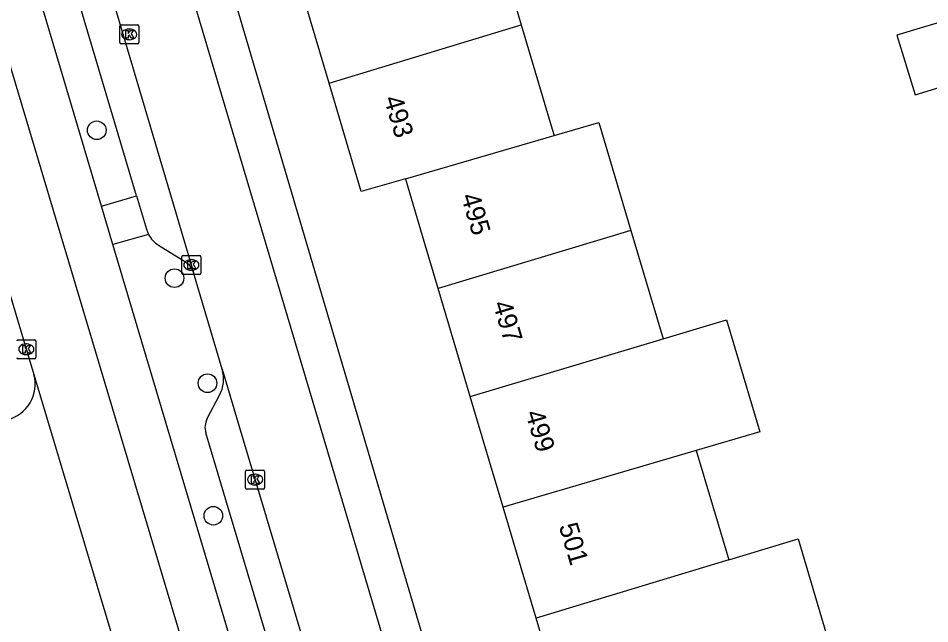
# Model space of a CAD drawing. Extents: x 157767 to 159171, y 387842 to 389425.
# Drawn here: x 158444.48 to 158492.38, y 388568.27 to 388600.08 of the extents above; entities that cross this region are included whole.
import ezdxf

# ---------------------------------------------------------------- set-up
doc = ezdxf.new("R2010")
doc.units = 0
for name, color, linetype in [('IMGEO_Boom', 7, 'Continuous'), ('IMGEO_Fietspad_gesloten', 7, 'Continuous'), ('IMGEO_Kolk', 7, 'Continuous'), ('IMGEO_Pand', 7, 'Continuous'), ('IMGEO_Pand_nummerreeks', 7, 'Continuous'), ('IMGEO_Parkeervlak_open', 7, 'Continuous'), ('IMGEO_Rijbaan_lokaal_gesloten', 7, 'Continuous'), ('IMGEO_Rijbaan_lokaal_open', 7, 'Continuous'), ('IMGEO_Voetpad_open', 7, 'Continuous')]:
    doc.layers.add(name, color=color, linetype=linetype)

msp = doc.modelspace()

# ---------------------------------------------------------------- linework, layer by layer
at = {"layer": 'IMGEO_Boom'}
for centre in [(158448.61, 388594.191), (158452.695, 388586.422), (158454.43, 388580.901), (158454.735, 388573.94)]:
    msp.add_circle(centre, 0.489, dxfattribs=at)
at = {"layer": 'IMGEO_Fietspad_gesloten'}
for points in [[(158448.856, 388590.207), (158443.426, 388608.434)], [(158449.46, 388588.182), (158448.856, 388590.207)], [(158461.451, 388547.937), (158449.46, 388588.182)]]:
    msp.add_lwpolyline(points, dxfattribs=at)
at = {"layer": 'IMGEO_Kolk'}
for p, q in [((158449.817, 388598.803), (158449.817, 388599.655)), ((158449.892, 388599.729), (158450.744, 388599.729)), ((158450.818, 388599.655), (158450.818, 388598.803)), ((158450.305, 388599.509), (158450.33, 388599.509)), ((158450.744, 388598.729), (158449.892, 388598.729)), ((158450.328, 388598.949), (158450.303, 388598.949)), ((158453.079, 388586.687), (158453.079, 388587.539)), ((158453.154, 388587.613), (158454.006, 388587.613)), ((158453.567, 388587.393), (158453.592, 388587.393)), ((158454.08, 388587.539), (158454.08, 388586.687)), ((158453.59, 388586.833), (158453.565, 388586.833)), ((158454.006, 388586.613), (158453.154, 388586.613)), ((158444.484, 388583.185), (158445.336, 388583.185)), ((158444.897, 388582.965), (158444.922, 388582.965)), ((158445.41, 388583.111), (158445.41, 388582.259)), ((158444.92, 388582.405), (158444.895, 388582.405)), ((158445.336, 388582.185), (158444.484, 388582.185)), ((158456.427, 388575.413), (158456.427, 388576.265)), ((158456.502, 388576.339), (158457.354, 388576.339)), ((158457.428, 388576.265), (158457.428, 388575.413)), ((158456.915, 388576.119), (158456.94, 388576.119)), ((158457.354, 388575.339), (158456.502, 388575.339)), ((158456.938, 388575.559), (158456.913, 388575.559))]:
    msp.add_line(p, q, dxfattribs=at)
for points in [[(158449.817, 388598.803), (158449.817, 388599.655)], [(158449.892, 388599.729), (158450.744, 388599.729)], [(158450.818, 388599.655), (158450.818, 388598.803)], [(158450.138, 388599.429), (158450.261, 388599.429), (158450.261, 388599.278), (158450.391, 388599.429), (158450.555, 388599.429), (158450.409, 388599.278), (158450.562, 388599.029), (158450.41, 388599.029), (158450.325, 388599.193), (158450.261, 388599.126), (158450.261, 388599.029), (158450.138, 388599.029), (158450.138, 388599.429)], [(158450.744, 388598.729), (158449.892, 388598.729)], [(158453.079, 388586.687), (158453.079, 388587.539)], [(158453.154, 388587.613), (158454.006, 388587.613)], [(158453.4, 388587.313), (158453.523, 388587.313), (158453.523, 388587.162), (158453.653, 388587.313), (158453.817, 388587.313), (158453.671, 388587.162), (158453.824, 388586.913), (158453.672, 388586.913), (158453.587, 388587.077), (158453.523, 388587.01), (158453.523, 388586.913), (158453.4, 388586.913), (158453.4, 388587.313)], [(158454.08, 388587.539), (158454.08, 388586.687)], [(158454.006, 388586.613), (158453.154, 388586.613)], [(158444.484, 388583.185), (158445.336, 388583.185)], [(158444.73, 388582.885), (158444.853, 388582.885), (158444.853, 388582.734), (158444.983, 388582.885), (158445.147, 388582.885), (158445.001, 388582.734), (158445.154, 388582.485), (158445.002, 388582.485), (158444.917, 388582.649), (158444.853, 388582.582), (158444.853, 388582.485), (158444.73, 388582.485), (158444.73, 388582.885)], [(158445.41, 388583.111), (158445.41, 388582.259)], [(158445.336, 388582.185), (158444.484, 388582.185)], [(158456.427, 388575.413), (158456.427, 388576.265)], [(158456.502, 388576.339), (158457.354, 388576.339)], [(158457.428, 388576.265), (158457.428, 388575.413)], [(158456.748, 388576.039), (158456.871, 388576.039), (158456.871, 388575.888), (158457.001, 388576.039), (158457.165, 388576.039), (158457.019, 388575.888), (158457.172, 388575.639), (158457.02, 388575.639), (158456.935, 388575.803), (158456.871, 388575.736), (158456.871, 388575.639), (158456.748, 388575.639), (158456.748, 388576.039)], [(158457.354, 388575.339), (158456.502, 388575.339)]]:
    msp.add_lwpolyline(points, dxfattribs=at)
for centre, start, end in [((158449.894, 388599.653), 91.552, 178.448), ((158449.894, 388599.653), 91.552, 178.448), ((158450.742, 388599.653), 1.552, 88.448), ((158450.742, 388599.653), 1.552, 88.448), ((158449.894, 388598.805), 181.552, 268.448), ((158449.894, 388598.805), 181.552, 268.448), ((158450.742, 388598.805), 271.552, 358.448), ((158450.742, 388598.805), 271.552, 358.448), ((158453.156, 388587.537), 91.552, 178.448), ((158453.156, 388587.537), 91.552, 178.448), ((158454.004, 388587.537), 1.552, 88.448), ((158454.004, 388587.537), 1.552, 88.448), ((158453.156, 388586.689), 181.552, 268.448), ((158453.156, 388586.689), 181.552, 268.448), ((158454.004, 388586.689), 271.552, 358.448), ((158454.004, 388586.689), 271.552, 358.448), ((158444.486, 388583.109), 91.552, 178.448), ((158444.486, 388583.109), 91.552, 178.448), ((158445.334, 388583.109), 1.552, 88.448), ((158445.334, 388583.109), 1.552, 88.448), ((158444.486, 388582.261), 181.552, 268.448), ((158444.486, 388582.261), 181.552, 268.448), ((158445.334, 388582.261), 271.552, 358.448), ((158445.334, 388582.261), 271.552, 358.448), ((158456.504, 388576.263), 91.552, 178.448), ((158456.504, 388576.263), 91.552, 178.448), ((158457.352, 388576.263), 1.552, 88.448), ((158457.352, 388576.263), 1.552, 88.448), ((158456.504, 388575.415), 181.552, 268.448), ((158456.504, 388575.415), 181.552, 268.448), ((158457.352, 388575.415), 271.552, 358.448), ((158457.352, 388575.415), 271.552, 358.448)]:
    msp.add_arc(centre, 0.0765, start, end, dxfattribs=at)
for centre, major_axis, ratio, start_param, end_param in [((158450.304, 388599.229), (-0.387, 0.002), 0.722429, 4.712389, 7.853982), ((158450.329, 388599.229), (-0.39, 0.002), 0.717154, 1.570796, 4.712389), ((158453.566, 388587.113), (-0.387, 0.002), 0.722429, 4.712389, 7.853982), ((158453.591, 388587.113), (-0.39, 0.002), 0.717154, 1.570796, 4.712389), ((158444.896, 388582.685), (-0.387, 0.002), 0.722429, 4.712389, 7.853982), ((158444.921, 388582.685), (-0.39, 0.002), 0.717154, 1.570796, 4.712389), ((158456.914, 388575.839), (-0.387, 0.002), 0.722429, 4.712389, 7.853982), ((158456.939, 388575.839), (-0.39, 0.002), 0.717154, 1.570796, 4.712389)]:
    msp.add_ellipse(centre, major_axis=major_axis, ratio=ratio, start_param=start_param, end_param=end_param, dxfattribs=at)
at = {"layer": 'IMGEO_Pand'}
for points in [[(158463.302, 388607.478), (158464.272, 388604.211), (158469.156, 388605.661), (158470.916, 388599.734)], [(158460.817, 388596.656), (158458.066, 388605.917)], [(158490.653, 388599.184), (158491.602, 388596.056), (158494.863, 388597.046), (158493.914, 388600.173), (158490.653, 388599.184)], [(158460.817, 388596.656), (158470.916, 388599.734)], [(158470.916, 388599.734), (158472.546, 388594.247), (158472.645, 388593.913)], [(158464.835, 388591.645), (158462.506, 388590.968), (158460.817, 388596.656)], [(158472.645, 388593.913), (158474.993, 388594.595), (158476.676, 388588.928)], [(158464.835, 388591.645), (158472.645, 388593.913)], [(158466.55, 388585.871), (158465.815, 388588.344), (158464.876, 388591.507), (158464.835, 388591.645)], [(158476.676, 388588.928), (158466.55, 388585.871)], [(158476.676, 388588.928), (158478.366, 388583.239)], [(158468.231, 388580.211), (158467.249, 388583.516), (158466.55, 388585.871)], [(158478.366, 388583.239), (158481.69, 388584.232), (158483.448, 388578.345), (158480.11, 388577.365)], [(158468.231, 388580.211), (158478.366, 388583.239)], [(158469.961, 388574.385), (158469.247, 388576.787), (158468.231, 388580.211)], [(158480.11, 388577.365), (158469.961, 388574.385)], [(158480.11, 388577.365), (158481.817, 388571.619)], [(158471.69, 388568.563), (158470.661, 388572.026), (158469.961, 388574.385)], [(158481.817, 388571.619), (158485.462, 388572.719), (158487.149, 388567.041)], [(158481.817, 388571.619), (158471.69, 388568.563)], [(158473.358, 388562.943), (158472.66, 388565.296), (158471.69, 388568.563)]]:
    msp.add_lwpolyline(points, dxfattribs=at)
at = {"layer": 'IMGEO_Parkeervlak_open'}
for points in [[(158450.695, 388590.745), (158445.4, 388608.602)], [(158453.269, 388587.269), (158451.86, 388588.145)], [(158454.413, 388579.043), (158455.059, 388580.267)], [(158460.663, 388557.114), (158454.339, 388578.29)]]:
    msp.add_lwpolyline(points, dxfattribs=at)
for centre, radius, start, end in [((158452.626, 388589.39), 1.462, 207.3386, 238.4192), ((158452.72, 388586.402), 1.026, 17.5671, 57.6397), ((158453.409, 388581.132), 1.863, 332.3306, 15.7601), ((158455.296, 388578.576), 0.999, 152.1417, 196.633)]:
    msp.add_arc(centre, radius, start, end, dxfattribs=at)
at = {"layer": 'IMGEO_Rijbaan_lokaal_gesloten'}
for points in [[(158440.721, 388608.723), (158446.314, 388589.997), (158457.626, 388552.124), (158464.894, 388527.789), (158480.215, 388476.493), (158481.169, 388473.225), (158483.509, 388473.88)], [(158443.759, 388586.526), (158445.31, 388581.354)], [(158445.31, 388581.354), (158449.967, 388565.794)]]:
    msp.add_lwpolyline(points, dxfattribs=at)
at = {"layer": 'IMGEO_Rijbaan_lokaal_open'}
for points in [[(158446.014, 388612.626), (158453.698, 388586.712)], [(158471.199, 388542.144), (158453.04, 388603.235), (158450.234, 388612.75)], [(158455.202, 388581.638), (158453.698, 388586.712)], [(158455.202, 388581.638), (158456.092, 388578.636), (158463.127, 388555.081)]]:
    msp.add_lwpolyline(points, dxfattribs=at)
msp.add_arc((158443.427, 388580.861), 1.946, 284.6314, 14.676, dxfattribs=at)
at = {"layer": 'IMGEO_Voetpad_open'}
for points in [[(158452.306, 388613.028), (158453.687, 388608.355), (158454.684, 388604.98), (158473.046, 388542.834)], [(158448.856, 388590.207), (158450.695, 388590.745)], [(158450.695, 388590.745), (158451.215, 388588.992), (158451.327, 388588.719)], [(158451.327, 388588.719), (158449.46, 388588.182)]]:
    msp.add_lwpolyline(points, dxfattribs=at)

# ---------------------------------------------------------------- texts
at = {"layer": 'IMGEO_Pand_nummerreeks'}
for s, rotation, p in [('493', 286.5411, (158463.686, 388595.851)), ('495', 286.5411, (158467.737, 388590.728)), ('497', 286.5412, (158469.414, 388585.08)), ('499', 286.5296, (158471.119, 388579.336)), ('501', 286.5492, (158472.881, 388573.405))]:
    msp.add_text(s, height=1, rotation=rotation, dxfattribs=at).set_placement(p)

doc.saveas('drawing.dxf')
